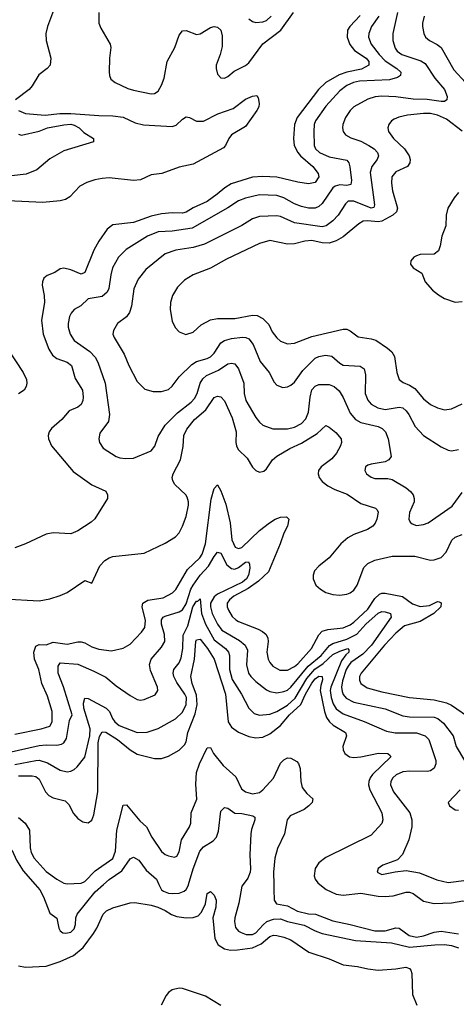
# Model space of a CAD drawing. Header units: inches. Extents: x 1308407 to 1441228, y 959628 to 1036311.
# Tile 655 of 656: x 1410578 to 1413077, y 1009314 to 1014949. Entities that reach past the tile are written whole.
import ezdxf

# ---------------------------------------------------------------- set-up
doc = ezdxf.new("R2010")
doc.units = ezdxf.units.IN
doc.header["$MEASUREMENT"] = 0
doc.layers.add('B4010', color=7, linetype='Continuous')
doc.layers.add('B4011', color=7, linetype='Continuous')

msp = doc.modelspace()

# ---------------------------------------------------------------- linework, layer by layer
at = {"layer": 'B4010', "color": 5}
for points, elevation in [([(1410570, 1009534.9), (1410610, 1009526), (1410730, 1009533.4), (1410810, 1009559.6), (1410886.6, 1009593.4), (1410941.4, 1009638.6), (1411000.4, 1009719.7), (1411020.2, 1009750), (1411055.6, 1009830), (1411075.1, 1009850), (1411110, 1009866.2), (1411210, 1009895.2), (1411236.3, 1009896.3), (1411330, 1009881.1), (1411368, 1009870), (1411410, 1009851), (1411447.3, 1009827.3), (1411476.5, 1009816.5), (1411530, 1009809), (1411570, 1009810.6), (1411598.7, 1009821.3), (1411619.3, 1009840.7), (1411640.9, 1009890), (1411651.5, 1009948.5), (1411670, 1009960.5), (1411690, 1009939.5), (1411701.8, 1009910), (1411699.8, 1009870), (1411683.8, 1009810), (1411695, 1009690), (1411714.3, 1009654.3), (1411750, 1009630.9), (1411784.7, 1009624.7), (1411825.3, 1009625.3), (1411910, 1009637.6), (1411959.9, 1009660.1), (1412010, 1009703), (1412030, 1009709.3), (1412050, 1009708.2), (1412090, 1009698.6), (1412130, 1009682.4), (1412232.6, 1009612.6), (1412350, 1009574.7), (1412430, 1009539.6), (1412511.5, 1009531.5), (1412570, 1009517.1), (1412630, 1009510.5), (1412730, 1009517.6), (1412787.3, 1009527.3), (1412810, 1009518.8), (1412817.3, 1009510), (1412822, 1009490), (1412826, 1009370), (1412850.8, 1009310)], 2540), ([(1410666.6, 1010000), (1410693.1, 1009970), (1410713.8, 1009930), (1410750, 1009836), (1410790, 1009808), (1410802, 1009750), (1410810, 1009734), (1410824.1, 1009724.1), (1410841.1, 1009721.1), (1410870, 1009727.3), (1410890, 1009745.8), (1410897.5, 1009770), (1410898.4, 1009810), (1410906.3, 1009830), (1411010, 1009958.8), (1411057.7, 1010000)], 2560), ([(1411375.1, 1010000), (1411390, 1009970.2), (1411401.7, 1009961.7), (1411430, 1009950.1), (1411451.7, 1009948.3), (1411490, 1009950.6), (1411518.9, 1009961.1), (1411530, 1009971.1), (1411543.6, 1009996.4), (1411544.6, 1010000)], 2560), ([(1411856.6, 1010000), (1411849.2, 1009990), (1411832.8, 1009892.8), (1411809.4, 1009810), (1411807.5, 1009787.5), (1411813.1, 1009753.1), (1411830, 1009733.6), (1411844.9, 1009724.9), (1411874.2, 1009714.2), (1411910, 1009714.1), (1411930, 1009723.8), (1411970.6, 1009769.4), (1411992.8, 1009787.2), (1412030, 1009800.8), (1412070, 1009802.6), (1412110, 1009788.7), (1412206.8, 1009766.8), (1412270, 1009733.8), (1412310, 1009719.5), (1412499.1, 1009679.1), (1412706.9, 1009666.9), (1412810, 1009641.7), (1412954.2, 1009654.2), (1413010, 1009655.7), (1413050, 1009651.6), (1413090, 1009637.6)], 2560), ([(1412031.9, 1010000), (1412032.1, 1009972.1), (1412035.3, 1009910), (1412048.2, 1009890), (1412110, 1009878.1), (1412167, 1009847), (1412230, 1009832.5), (1412271.8, 1009830), (1412370, 1009791.1), (1412470, 1009771.4), (1412610, 1009734.3), (1412670, 1009734.1), (1412730, 1009752.3), (1412749.6, 1009749.6), (1412807.7, 1009707.7), (1412850, 1009699.3), (1412890, 1009706.3), (1412950, 1009727.7), (1412990, 1009732.8), (1413090, 1009717.9)], 2580), ([(1412296.1, 1010000), (1412331.3, 1009971.3), (1412390, 1009944.3), (1412430, 1009939.6), (1412530, 1009949.6), (1412630, 1009932.2), (1412670, 1009930.6), (1412715.1, 1009935.1), (1412790, 1009955.1), (1412810, 1009955.9), (1412830, 1009948.4), (1412890, 1009905.4), (1412950, 1009891.4), (1413050, 1009894.7), (1413114.3, 1009905.7), (1413230, 1009897), (1413270, 1009903.5), (1413332, 1009950), (1413346.8, 1009970), (1413354.2, 1009990), (1413354.3, 1010000)], 2620), ([(1411730, 1009306.5), (1411641, 1009361), (1411510, 1009404.8), (1411490, 1009407.1), (1411450, 1009397.7), (1411430, 1009382.6), (1411415.6, 1009364.4), (1411387.9, 1009310)], 2540)]:
    msp.add_lwpolyline(points, dxfattribs=dict(at, elevation=elevation))
at = {"layer": 'B4011', "color": 5}
for points, elevation in [([(1410788.7, 1015048.7), (1410736.8, 1014910), (1410727.4, 1014870), (1410728.7, 1014830), (1410755.5, 1014730), (1410751.4, 1014690), (1410734.9, 1014670), (1410686.9, 1014633.1), (1410649.5, 1014570.5), (1410631.5, 1014550), (1410554.4, 1014490)], 2680), ([(1411030.2, 1014990), (1411030.2, 1014930.2), (1411041.3, 1014901.3), (1411095, 1014810), (1411098.8, 1014790), (1411091.4, 1014728.6), (1411090.2, 1014650.2), (1411091.4, 1014630), (1411099.5, 1014610), (1411124.9, 1014590), (1411196.5, 1014556.5), (1411230, 1014545.5), (1411330, 1014525.2), (1411350, 1014526.7), (1411370, 1014541.1), (1411390, 1014574), (1411404.7, 1014615.3), (1411421.2, 1014710), (1411466.5, 1014790), (1411490, 1014861.3), (1411510, 1014885.5), (1411530, 1014887.2), (1411590, 1014864.8), (1411610, 1014869.4), (1411670, 1014904), (1411690, 1014910.3), (1411710, 1014906.7), (1411728.4, 1014890), (1411737.5, 1014857.5), (1411735.9, 1014795.9), (1411725.9, 1014750), (1411703.2, 1014690), (1411701.8, 1014670), (1411710, 1014637.3), (1411730, 1014616.4), (1411750, 1014615.3), (1411770, 1014623.6), (1411805, 1014655), (1411870, 1014686.7), (1411890, 1014703.5), (1411969.1, 1014810.9), (1412072.4, 1014890), (1412144.3, 1014990)], 2720), ([(1412741, 1014990), (1412714.3, 1014870), (1412714.3, 1014830), (1412726.9, 1014786.9), (1412737.7, 1014770), (1412765, 1014750), (1412874.6, 1014714.6), (1412898.7, 1014698.7), (1412954.9, 1014614.9), (1413009.2, 1014550), (1413025, 1014510), (1413022, 1014490), (1413010, 1014482), (1412990, 1014480.6), (1412910, 1014493), (1412830, 1014494.7), (1412730, 1014508.9), (1412650, 1014511), (1412612.5, 1014507.5), (1412570, 1014494.8), (1412490.3, 1014450), (1412469.2, 1014430), (1412442.2, 1014390), (1412428.2, 1014350), (1412426.2, 1014330), (1412429.1, 1014310), (1412442.6, 1014290), (1412473.5, 1014273.5), (1412530, 1014254.8), (1412576.5, 1014230), (1412606.2, 1014210), (1412625.4, 1014190), (1412632.2, 1014170), (1412624.5, 1014150), (1412593.1, 1014110), (1412584.8, 1014075.2), (1412609.2, 1013890.8), (1412605.8, 1013874.1), (1412590, 1013869.9), (1412490, 1013911.1), (1412458.7, 1013910), (1412443.5, 1013896.5), (1412400.5, 1013830), (1412370, 1013797.5), (1412332.6, 1013770), (1412310, 1013764.8), (1412150, 1013787.3), (1412070, 1013822.5), (1412050, 1013826), (1411950, 1013823.4), (1411910, 1013809.8), (1411850, 1013771.3), (1411635, 1013665), (1411570, 1013645.9), (1411470.6, 1013630), (1411410.8, 1013609.2), (1411300.3, 1013519.7), (1411255.2, 1013464.8), (1411231.1, 1013410), (1411217.2, 1013310), (1411205.9, 1013274.1), (1411190, 1013249.7), (1411137.6, 1013210), (1411114, 1013170), (1411110.3, 1013150), (1411118.3, 1013130), (1411175.7, 1013035.7), (1411202.2, 1012970), (1411250, 1012878.4), (1411294.7, 1012834.7), (1411341.6, 1012821.6), (1411390, 1012821.3), (1411430, 1012833.8), (1411450, 1012852), (1411490, 1012906.2), (1411563.3, 1012976.8), (1411590, 1012993.9), (1411650, 1013010.1), (1411670, 1013020.1), (1411690, 1013040.2), (1411730, 1013099.5), (1411750, 1013112.8), (1411790, 1013124.4), (1411853.1, 1013133.1), (1411871.4, 1013131.4), (1411890, 1013122.2), (1411914.8, 1013090), (1411953.9, 1012993.9), (1412005, 1012930), (1412034.5, 1012874.5), (1412050, 1012857), (1412084.4, 1012844.4), (1412110, 1012847.6), (1412130, 1012856.9), (1412150, 1012875.6), (1412198.1, 1012941.9), (1412268.2, 1013011.8), (1412290, 1013021.5), (1412328.8, 1013028.8), (1412363.6, 1013023.6), (1412410, 1012983.8), (1412430, 1012972.6), (1412525.8, 1012965.8), (1412550, 1012952), (1412557.4, 1012917.4), (1412555.5, 1012810), (1412570, 1012771.7), (1412589.2, 1012749.2), (1412628.3, 1012728.3), (1412670, 1012718.1), (1412750, 1012732), (1412770, 1012727.8), (1412790, 1012711.1), (1412805, 1012690), (1412841.9, 1012621.9), (1412889.5, 1012569.5), (1412990, 1012504.2), (1413030, 1012484.9), (1413050, 1012481.1), (1413090, 1012488.9)], 2760), ([(1412526.1, 1014973.9), (1412467.2, 1014910), (1412455, 1014890), (1412452, 1014850), (1412466.7, 1014806.8), (1412493.8, 1014773.8), (1412561.3, 1014730), (1412576.4, 1014710), (1412576.3, 1014690), (1412534.6, 1014665.4), (1412450, 1014648.4), (1412406.6, 1014633.4), (1412330.8, 1014590), (1412289, 1014550), (1412165.9, 1014390), (1412151.1, 1014350), (1412144.4, 1014270), (1412148.5, 1014230), (1412168.9, 1014190), (1412185.9, 1014170), (1412256.1, 1014110), (1412285.8, 1014070), (1412290.3, 1014050), (1412270, 1014018.4), (1412230, 1014009.8), (1412170, 1014019), (1412050, 1014047.7), (1411970, 1014052.6), (1411910, 1014047.8), (1411789.1, 1014010), (1411752, 1013988), (1411708.4, 1013950), (1411650, 1013909.3), (1411570, 1013872.6), (1411530, 1013847.4), (1411510, 1013841.8), (1411450, 1013844.9), (1411390, 1013838.1), (1411330, 1013825), (1411230, 1013788.8), (1411110, 1013776), (1411078.2, 1013750), (1411030, 1013682.2), (1411002.8, 1013630), (1410950, 1013502.4), (1410930, 1013492.4), (1410870, 1013517.6), (1410830, 1013527.1), (1410810, 1013523), (1410778, 1013502), (1410734.5, 1013485.5), (1410715.8, 1013470), (1410707.4, 1013450), (1410706.5, 1013430), (1410717.7, 1013370), (1410719, 1013330), (1410702.8, 1013230), (1410712.1, 1013150), (1410744.3, 1013064.3), (1410765.6, 1013030), (1410790.6, 1013010.6), (1410850.3, 1012990), (1410874, 1012970), (1410895.7, 1012895.7), (1410936.3, 1012830), (1410941.4, 1012790), (1410939.4, 1012770), (1410930, 1012747.6), (1410910, 1012732.4), (1410861.5, 1012710), (1410819.5, 1012660.5), (1410760.3, 1012610), (1410746, 1012590), (1410741.1, 1012570), (1410742.6, 1012550), (1410760.3, 1012510), (1410883.1, 1012363.1), (1410990, 1012288.1), (1411070.2, 1012250.2), (1411081.1, 1012230), (1411080.3, 1012210), (1411007.6, 1012092.4), (1410986.3, 1012073.7), (1410910, 1012024), (1410870, 1012007.6), (1410770, 1012012.5), (1410730, 1012005.5), (1410610, 1011949), (1410550, 1011926.1)], 2720), ([(1412634, 1014970), (1412591.9, 1014910), (1412575.9, 1014870), (1412574.6, 1014850), (1412588.9, 1014810), (1412634.5, 1014750), (1412670, 1014713.2), (1412736.9, 1014670), (1412759, 1014650), (1412758, 1014630), (1412740.5, 1014619.5), (1412695.2, 1014604.8), (1412522.5, 1014597.5), (1412489.1, 1014590), (1412450, 1014571.9), (1412410, 1014541.5), (1412330, 1014455.2), (1412270.8, 1014370), (1412263, 1014350), (1412260.8, 1014310), (1412263.7, 1014230), (1412271, 1014210), (1412293.4, 1014190), (1412350, 1014164.7), (1412450, 1014146.3), (1412462.2, 1014130), (1412467.5, 1014107.5), (1412478, 1014030), (1412473.6, 1014006.4), (1412450, 1014000.9), (1412410, 1014005.1), (1412382.9, 1013997.1), (1412370, 1013987.4), (1412310, 1013897.5), (1412290, 1013880.6), (1412270, 1013871.2), (1412230, 1013871), (1412190, 1013881), (1412150, 1013896.4), (1412090, 1013929.4), (1412050, 1013942.9), (1411950, 1013947.6), (1411870, 1013928.1), (1411830, 1013913.1), (1411770, 1013871.8), (1411564.4, 1013755.6), (1411450, 1013738.8), (1411370, 1013735), (1411310.2, 1013710), (1411186.7, 1013633.3), (1411142.4, 1013590), (1411109.4, 1013530), (1411099.1, 1013490), (1411088.3, 1013411.7), (1411078.4, 1013390), (1411050, 1013366), (1410970, 1013351.3), (1410928.5, 1013311.5), (1410889.4, 1013290.6), (1410872.6, 1013270), (1410863.5, 1013250), (1410854.7, 1013210), (1410855.6, 1013190), (1410866.7, 1013150), (1410890, 1013114), (1410979.2, 1013050), (1411010, 1013017.3), (1411025.2, 1012990), (1411066.4, 1012870), (1411091.1, 1012690), (1411086.3, 1012650), (1411036.5, 1012583.5), (1411031.3, 1012550), (1411033.6, 1012530), (1411056.3, 1012496.3), (1411130, 1012449), (1411150, 1012441.3), (1411182.8, 1012437.2), (1411230, 1012439.5), (1411330, 1012481.5), (1411351.7, 1012508.3), (1411370, 1012563.8), (1411411.3, 1012628.7), (1411480.3, 1012699.7), (1411558.7, 1012761.3), (1411578.1, 1012781.9), (1411593.7, 1012810), (1411610.4, 1012870), (1411625.3, 1012894.7), (1411647, 1012913), (1411715.7, 1012944.3), (1411770, 1012979.3), (1411790, 1012983.5), (1411810, 1012979), (1411830, 1012950.4), (1411859.8, 1012870), (1411863.2, 1012810), (1411872.4, 1012770), (1411930, 1012671.8), (1411950, 1012645.7), (1411970, 1012628.9), (1412027.6, 1012607.6), (1412110, 1012608.6), (1412150, 1012617.7), (1412190, 1012637.8), (1412215.1, 1012664.9), (1412230, 1012702.4), (1412239.5, 1012790), (1412250, 1012830.2), (1412270, 1012852.7), (1412290, 1012861.1), (1412350, 1012861), (1412378, 1012850), (1412405.6, 1012825.6), (1412430, 1012787.2), (1412470, 1012697.8), (1412500.7, 1012660.7), (1412530, 1012643.8), (1412630, 1012620.9), (1412653.1, 1012610), (1412672.3, 1012590), (1412686.5, 1012550), (1412704.4, 1012450), (1412690.5, 1012430), (1412670, 1012418), (1412590, 1012406.3), (1412570, 1012399.6), (1412558, 1012390), (1412552.7, 1012370), (1412562.4, 1012350), (1412590, 1012330.4), (1412610, 1012324.4), (1412684.1, 1012324.1), (1412710, 1012317.8), (1412790.1, 1012270.1), (1412815.3, 1012250), (1412830.3, 1012230), (1412836.5, 1012210), (1412834.9, 1012190), (1412810, 1012129), (1412806, 1012090), (1412813.4, 1012073.4), (1412823.8, 1012063.8), (1412850, 1012055.3), (1412890, 1012059.6), (1412916.2, 1012070), (1413054.1, 1012165.9), (1413110, 1012243.6)], 2740), ([(1411890, 1014954.6), (1411910, 1014938.9), (1411930, 1014932.9), (1411970, 1014937.3), (1411990, 1014944.9), (1412018, 1014970)], 2740), ([(1412892.8, 1014970), (1412883.2, 1014930), (1412884, 1014910), (1412890.3, 1014870), (1412901.1, 1014850), (1412924.4, 1014830), (1412967.2, 1014807.2), (1412989.5, 1014789.5), (1413062.2, 1014662.2), (1413130.5, 1014590.5)], 2780), ([(1410571.6, 1014430), (1410610, 1014413.4), (1410723.3, 1014403.3), (1410807.1, 1014412.9), (1410870, 1014413.5), (1411030, 1014400.9), (1411110, 1014399.7), (1411170, 1014392.1), (1411239.2, 1014359.2), (1411287.2, 1014347.2), (1411450, 1014337.6), (1411474, 1014346), (1411510, 1014380.5), (1411530, 1014393.5), (1411550, 1014389.5), (1411590, 1014369.1), (1411630.7, 1014369.3), (1411711.6, 1014410), (1411799.6, 1014440.4), (1411870, 1014493.7), (1411911.2, 1014511.2), (1411935.4, 1014515.4), (1411942.8, 1014502.8), (1411948.4, 1014470), (1411946.7, 1014450), (1411934.6, 1014430), (1411870, 1014337.6), (1411790, 1014289.7), (1411774.9, 1014270), (1411756.1, 1014230), (1411743.4, 1014216.6), (1411570, 1014123.1), (1411490, 1014106), (1411390.7, 1014070), (1411330, 1014060.7), (1411270, 1014033.3), (1411230, 1014029.1), (1411090, 1014043.8), (1411050, 1014041.4), (1411007.6, 1014032.4), (1410962.8, 1014017.2), (1410922.6, 1013997.4), (1410865.1, 1013934.9), (1410839.8, 1013920.2), (1410810, 1013911.8), (1410710, 1013903), (1410510, 1013913.3)], 2680), ([(1413110, 1014312.3), (1413020, 1014380), (1412970, 1014402.4), (1412930, 1014412.9), (1412890, 1014412.8), (1412797.5, 1014402.5), (1412748.4, 1014391.6), (1412720.4, 1014379.6), (1412705.7, 1014370), (1412690.2, 1014350), (1412685.8, 1014330), (1412689.2, 1014310), (1412716.9, 1014270), (1412780.2, 1014210), (1412807, 1014170), (1412813.2, 1014150), (1412811.8, 1014130), (1412797.3, 1014110), (1412730, 1014078), (1412708, 1014050), (1412706.1, 1014013.9), (1412711.3, 1013970), (1412740.7, 1013870), (1412735.5, 1013850), (1412714.1, 1013830), (1412650, 1013796.9), (1412630, 1013793.4), (1412570, 1013799), (1412543.6, 1013796.4), (1412518.7, 1013781.3), (1412430, 1013706.2), (1412390, 1013684), (1412350, 1013671), (1412310, 1013671.6), (1412250, 1013686.1), (1412210, 1013682.5), (1412150, 1013666.1), (1412110, 1013664.9), (1412010, 1013685.8), (1411950, 1013669), (1411761.8, 1013578.2), (1411670, 1013528.1), (1411570, 1013488.4), (1411522, 1013458), (1411481.8, 1013418.1), (1411452.9, 1013370), (1411441.1, 1013330), (1411439.5, 1013290), (1411450, 1013224.7), (1411467.5, 1013187.5), (1411490, 1013162.4), (1411528.2, 1013148.2), (1411570, 1013160.2), (1411616.2, 1013203.8), (1411670, 1013232.2), (1411710, 1013239.3), (1411810, 1013240.1), (1411910, 1013259), (1411936.7, 1013256.7), (1411970, 1013239.5), (1412004.1, 1013204.1), (1412023.8, 1013163.8), (1412050, 1013128.9), (1412070, 1013109), (1412110, 1013093.4), (1412150, 1013098.2), (1412250, 1013136.6), (1412430, 1013178.8), (1412450, 1013178.6), (1412470, 1013169), (1412515.2, 1013135.2), (1412590, 1013123.8), (1412615.7, 1013115.7), (1412683.1, 1013070), (1412707.9, 1013047.9), (1412722.5, 1013022.5), (1412736.9, 1012930), (1412750.4, 1012890), (1412772.7, 1012872.7), (1412810, 1012857.8), (1412839.1, 1012839.1), (1412890, 1012779.7), (1412930, 1012746.5), (1412970, 1012727.3), (1413010, 1012717.2), (1413050, 1012722.2), (1413110, 1012751)], 2780), ([(1410570, 1014294.7), (1410588.2, 1014288.2), (1410688.9, 1014311.1), (1410737, 1014330), (1410830, 1014348.2), (1410870, 1014351.1), (1410890, 1014346.7), (1410918.7, 1014330), (1410944, 1014304), (1411000.7, 1014270), (1411001, 1014250), (1410830, 1014198), (1410750, 1014153), (1410674.9, 1014090), (1410614, 1014066), (1410530, 1014056)], 2660), ([(1413090, 1013961.3), (1413064.9, 1013930), (1413028.4, 1013871.6), (1413019.6, 1013830), (1413016.5, 1013770), (1412993.2, 1013710), (1412984.5, 1013655.5), (1412974.3, 1013625.7), (1412950, 1013608.2), (1412870, 1013606.3), (1412850, 1013598.7), (1412834, 1013590), (1412817.3, 1013570), (1412814, 1013550), (1412830.8, 1013530), (1412878.9, 1013498.9), (1412899.1, 1013450), (1412940.5, 1013400.5), (1412974.4, 1013374.4), (1413010, 1013354.6), (1413070, 1013333.1), (1413110, 1013336.5)], 2820), ([(1410506.1, 1013070), (1410597.1, 1012930), (1410616.1, 1012890), (1410619, 1012870), (1410614.7, 1012850), (1410602.4, 1012830), (1410571, 1012809)], 2680), ([(1410485.7, 1011634.3), (1410690, 1011623.5), (1410750, 1011634.6), (1410810, 1011653.2), (1410850, 1011671.8), (1410950, 1011740.3), (1410990, 1011724.9), (1411037, 1011823), (1411065.6, 1011854.4), (1411090, 1011869.3), (1411110, 1011876.5), (1411290, 1011896.9), (1411410, 1011952.6), (1411469.9, 1011990.1), (1411490, 1012012.4), (1411509.9, 1012050), (1411530, 1012106.3), (1411543.9, 1012170), (1411544.3, 1012190), (1411536.9, 1012216.9), (1411528.4, 1012230), (1411465.2, 1012290), (1411454.5, 1012310), (1411451.4, 1012330), (1411456.5, 1012350), (1411497.6, 1012430), (1411514, 1012506), (1411517.1, 1012570), (1411533.7, 1012606.3), (1411578.8, 1012661.2), (1411643.7, 1012716.3), (1411690, 1012786.9), (1411710, 1012794.4), (1411730, 1012790.2), (1411750, 1012768.8), (1411793.2, 1012670), (1411816.8, 1012590), (1411815.8, 1012530), (1411818.3, 1012510), (1411827.4, 1012490), (1411879.6, 1012439.6), (1411910, 1012387.6), (1411930, 1012368.9), (1411950, 1012358.9), (1411974.7, 1012365.3), (1411990, 1012379.5), (1412025.3, 1012430), (1412049.1, 1012450.9), (1412123.9, 1012496.1), (1412190, 1012525.3), (1412279.7, 1012580.3), (1412330, 1012626.5), (1412350, 1012616.5), (1412387.1, 1012587.1), (1412418.5, 1012550), (1412420.2, 1012530), (1412413.8, 1012510), (1412391.9, 1012468.1), (1412364, 1012436), (1412303.2, 1012390), (1412288.3, 1012370), (1412285.3, 1012350), (1412292, 1012330), (1412310, 1012306.4), (1412342, 1012282), (1412381.4, 1012261.4), (1412453.2, 1012233.2), (1412530, 1012181.3), (1412613.7, 1012153.7), (1412624.2, 1012144.2), (1412630.2, 1012130), (1412622.7, 1012090), (1412612.6, 1012067.4), (1412598.6, 1012050), (1412568.5, 1012031.5), (1412490, 1012003.4), (1412455.2, 1011984.8), (1412415.3, 1011950), (1412350.1, 1011869.9), (1412290, 1011822.7), (1412265.8, 1011794.3), (1412257.8, 1011770), (1412258.2, 1011750), (1412273.8, 1011713.9), (1412299.5, 1011690), (1412330, 1011672), (1412370, 1011658.9), (1412410, 1011656.6), (1412450, 1011662.4), (1412470, 1011669.6), (1412490, 1011685), (1412510, 1011714), (1412546.7, 1011813.3), (1412570, 1011836.3), (1412610, 1011855.5), (1412710, 1011879.5), (1412839.5, 1011879.5), (1412930, 1011856.5), (1412950, 1011857.1), (1412990, 1011872), (1413018.5, 1011901.5), (1413050.8, 1011970), (1413070, 1011987.5), (1413110, 1012002.5)], 2720), ([(1410550, 1010860.4), (1410700.7, 1010890), (1410750, 1010906.7), (1410763.4, 1010930), (1410763.9, 1010990), (1410737.3, 1011077.3), (1410704, 1011150), (1410686.5, 1011230), (1410662, 1011290), (1410658, 1011330), (1410670, 1011364.4), (1410690, 1011373.4), (1410730, 1011371.3), (1410770, 1011386.1), (1410850, 1011375.3), (1410910, 1011388.9), (1410930, 1011388.9), (1410950, 1011383), (1410990, 1011360.1), (1411030, 1011346.7), (1411103.7, 1011336.3), (1411170, 1011351.8), (1411210, 1011376.2), (1411275.9, 1011444.1), (1411294.4, 1011470), (1411298.2, 1011510), (1411279.5, 1011590), (1411283.1, 1011610), (1411311.9, 1011628.1), (1411398.5, 1011641.5), (1411451.6, 1011670), (1411471, 1011689), (1411537.8, 1011802.2), (1411608.8, 1011870), (1411622.8, 1011890), (1411641, 1011950), (1411674, 1012206), (1411690, 1012266.4), (1411710, 1012286.4), (1411730, 1012253.7), (1411756.8, 1012176.8), (1411781.6, 1012070), (1411792.1, 1011972.1), (1411811.8, 1011930), (1411830, 1011922.8), (1411850, 1011928.6), (1411950, 1012025.1), (1412006.8, 1012070), (1412040.3, 1012090), (1412070, 1012101.3), (1412104.9, 1012104.9), (1412118.5, 1012090), (1412110.2, 1012050), (1412090.1, 1012009.9), (1412069.5, 1011950), (1412001.3, 1011790), (1411944.6, 1011735.4), (1411885.8, 1011694.2), (1411803.9, 1011650), (1411778.4, 1011630), (1411766.1, 1011610), (1411766.1, 1011590), (1411773.6, 1011570), (1411794.4, 1011534.4), (1411814, 1011514), (1411830, 1011504.2), (1411942, 1011462), (1411968.1, 1011448.1), (1411989.2, 1011430), (1411998.8, 1011410), (1412000.6, 1011390), (1411991.6, 1011330), (1411999.4, 1011290), (1412009.6, 1011269.6), (1412026.9, 1011250), (1412067.5, 1011227.5), (1412110, 1011226.7), (1412150, 1011246.7), (1412170, 1011263), (1412248.2, 1011350), (1412290.3, 1011429.7), (1412309.9, 1011450.1), (1412341, 1011459), (1412430, 1011469.3), (1412470, 1011486.6), (1412490, 1011501), (1412570, 1011575.6), (1412610, 1011637.4), (1412637.5, 1011662.5), (1412650, 1011667.5), (1412670, 1011667.5), (1412768.7, 1011648.7), (1412826.4, 1011606.4), (1412870, 1011591.8), (1412923.5, 1011596.5), (1412970, 1011619.6), (1412978.4, 1011618.4), (1412991.2, 1011611.2), (1412988.5, 1011590), (1412949.1, 1011550), (1412870, 1011505.7), (1412780.4, 1011479.6), (1412730, 1011438.9), (1412665.2, 1011370), (1412531.5, 1011210), (1412522.8, 1011190), (1412522, 1011170), (1412530.2, 1011150), (1412566.3, 1011126.3), (1412650, 1011102.4), (1412810, 1011069.6), (1412950, 1011057.4), (1413020.4, 1011040.4), (1413050, 1011026.3), (1413166.8, 1010946.8)], 2680), ([(1410450, 1010742.3), (1410690, 1010795.3), (1410730, 1010799.4), (1410790, 1010797.8), (1410816.9, 1010803.1), (1410830, 1010810.2), (1410844.9, 1010835.1), (1410862.1, 1010937.9), (1410878, 1010970), (1410828.4, 1011131.6), (1410798.8, 1011210), (1410797.5, 1011250), (1410810, 1011269.2), (1410910, 1011260.9), (1411001.5, 1011221.5), (1411070, 1011186.4), (1411130, 1011136.5), (1411210, 1011080.8), (1411250, 1011059.5), (1411270, 1011055.3), (1411290, 1011059.5), (1411353.8, 1011086.2), (1411368, 1011110), (1411366.2, 1011130), (1411325.6, 1011225.6), (1411321.1, 1011258.9), (1411331, 1011289), (1411390, 1011357.8), (1411407.6, 1011390), (1411407.2, 1011430), (1411389, 1011490), (1411390, 1011515.3), (1411399.3, 1011530), (1411410, 1011536.4), (1411490, 1011561.3), (1411510, 1011572.7), (1411530, 1011606.4), (1411557.8, 1011690), (1411570, 1011713.9), (1411609.9, 1011770), (1411658.6, 1011821.4), (1411690, 1011877.1), (1411710, 1011902.6), (1411730, 1011896.2), (1411762.9, 1011830), (1411790, 1011807.8), (1411810, 1011804.8), (1411830, 1011814), (1411870, 1011844.5), (1411886.6, 1011846.6), (1411893.9, 1011833.9), (1411894.8, 1011810), (1411887, 1011770), (1411875.3, 1011750), (1411852.2, 1011730), (1411710, 1011660.9), (1411690, 1011646.2), (1411670.7, 1011610), (1411670, 1011588.4), (1411679.9, 1011550), (1411710, 1011489.4), (1411734.7, 1011454.7), (1411835.7, 1011395.7), (1411868.7, 1011370), (1411881.3, 1011341.3), (1411876.8, 1011256.8), (1411888.1, 1011210), (1411900.9, 1011190), (1411930, 1011161.4), (1411990, 1011114.5), (1412010, 1011104), (1412050, 1011096.6), (1412090, 1011104.2), (1412110, 1011112.9), (1412130, 1011129.6), (1412229.8, 1011250.2), (1412303, 1011310), (1412351.4, 1011368.6), (1412370, 1011380.1), (1412450, 1011404.6), (1412507, 1011433), (1412558.6, 1011490), (1412630, 1011553.6), (1412650, 1011562), (1412670, 1011560.4), (1412700.3, 1011550), (1412704.5, 1011530), (1412591.1, 1011370), (1412541, 1011319), (1412472.5, 1011270), (1412457.8, 1011250), (1412446.9, 1011230), (1412425.2, 1011165.2), (1412420.3, 1011130), (1412424.1, 1011104.1), (1412430, 1011087.7), (1412447, 1011067), (1412490, 1011044.3), (1412670, 1011004.6), (1412770, 1010964.6), (1412810, 1010959.6), (1412950, 1010957.5), (1412970.5, 1010950.5), (1413003.5, 1010923.5), (1413058.4, 1010850), (1413076.3, 1010790), (1413123.2, 1010710)], 2660), ([(1410550, 1010685.8), (1410669.6, 1010710.4), (1410690, 1010710.9), (1410736.3, 1010696.3), (1410810, 1010654.2), (1410850, 1010645.2), (1410870, 1010648), (1410890, 1010657.3), (1410906.7, 1010673.2), (1410950, 1010728.8), (1410978.3, 1010850), (1410981, 1010890), (1410944.4, 1011010), (1410942.5, 1011037.4), (1410950, 1011066.7), (1410970, 1011063.9), (1411072.2, 1011010), (1411092.3, 1010990), (1411108.5, 1010950), (1411122.2, 1010930), (1411147.8, 1010910), (1411250, 1010869.6), (1411307.6, 1010872.4), (1411370, 1010893.2), (1411470, 1010947.5), (1411510, 1010985.4), (1411530.7, 1011030), (1411532.2, 1011070), (1411523.2, 1011090), (1411477, 1011156.9), (1411460.4, 1011190), (1411456.2, 1011210), (1411460.5, 1011230), (1411491, 1011269), (1411502.2, 1011297.8), (1411511.6, 1011350), (1411512.6, 1011427.4), (1411540.5, 1011479.5), (1411569, 1011590), (1411590, 1011621.6), (1411598, 1011622), (1411610, 1011634.8), (1411618.6, 1011550), (1411641, 1011490), (1411690, 1011399.9), (1411756.3, 1011350), (1411773.8, 1011330), (1411778.5, 1011310), (1411778.9, 1011230), (1411793.3, 1011173.3), (1411848.3, 1011090), (1411889.5, 1011009.5), (1411919.4, 1010979.4), (1411950, 1010968.7), (1412010, 1010975.4), (1412050, 1010989.1), (1412110, 1011026.9), (1412154.6, 1011065.4), (1412221, 1011179), (1412267.5, 1011232.5), (1412314.6, 1011265.4), (1412370, 1011317), (1412410, 1011336.2), (1412456, 1011350), (1412462, 1011342), (1412461.2, 1011330), (1412445, 1011315.1), (1412420.4, 1011279.5), (1412358.5, 1011130), (1412355.7, 1011110), (1412361, 1011070), (1412373, 1011033), (1412390, 1011005.1), (1412430, 1010976), (1412550, 1010933.3), (1412677.1, 1010877.1), (1412727.8, 1010867.8), (1412850, 1010868.4), (1412898.9, 1010850), (1412919.7, 1010830), (1412960.2, 1010710), (1412959.8, 1010690), (1412950, 1010665.1), (1412930, 1010650.7), (1412910, 1010646.2), (1412810.6, 1010649.4), (1412770, 1010644), (1412732.6, 1010627.4), (1412714, 1010610), (1412701.6, 1010590), (1412699.7, 1010570), (1412717.7, 1010530), (1412810.2, 1010410), (1412822.6, 1010370), (1412822, 1010330), (1412804.5, 1010255.5), (1412769.3, 1010170.7), (1412740, 1010140.1), (1412656.3, 1010110), (1412630, 1010091.5), (1412623.8, 1010070), (1412650, 1010057), (1412726.9, 1010073.1), (1412790, 1010080.7), (1412866, 1010066), (1412966.4, 1010026.4), (1413030, 1010012.1), (1413135, 1010025)], 2640), ([(1410570, 1010621.3), (1410650, 1010622.2), (1410670, 1010617.3), (1410690, 1010601.8), (1410725.9, 1010530), (1410743.9, 1010510), (1410770, 1010495.1), (1410838.2, 1010478.2), (1410858.1, 1010458.1), (1410885.8, 1010405.8), (1410910, 1010378), (1410938.9, 1010358.9), (1410970, 1010353.4), (1410990, 1010368.5), (1411001.4, 1010398.6), (1411025, 1010530), (1411027.3, 1010810), (1411033.6, 1010846.4), (1411050, 1010873.9), (1411070, 1010871.2), (1411138.1, 1010830), (1411210, 1010770.8), (1411250, 1010746.1), (1411350, 1010721.1), (1411390, 1010721.2), (1411430, 1010734), (1411490, 1010768.7), (1411521.5, 1010798.5), (1411530, 1010817.1), (1411539.3, 1010870), (1411582.5, 1010977.5), (1411594.1, 1011030), (1411590, 1011083.9), (1411564.5, 1011150), (1411557.6, 1011190), (1411578.3, 1011290), (1411586.2, 1011390), (1411590, 1011400.2), (1411610, 1011404.1), (1411653.5, 1011350), (1411691.6, 1011290), (1411756.1, 1011090), (1411771.8, 1010930), (1411790, 1010900.9), (1411830, 1010871.5), (1411890, 1010846.9), (1411930, 1010838.8), (1411970, 1010843.9), (1412010, 1010862.3), (1412070, 1010909.1), (1412122.7, 1010970), (1412187.4, 1011030), (1412213.9, 1011090), (1412250, 1011152.3), (1412270, 1011176.7), (1412290, 1011191.3), (1412310, 1011190.2), (1412310.6, 1011170.6), (1412300.7, 1011139.3), (1412298.5, 1011110), (1412321.7, 1010990), (1412334.8, 1010954.8), (1412350.4, 1010930.4), (1412371.4, 1010911.4), (1412441.8, 1010870), (1412447.5, 1010850), (1412427.2, 1010790), (1412428.5, 1010770), (1412438.3, 1010750), (1412466, 1010730), (1412490, 1010726), (1412530, 1010730.1), (1412631.7, 1010751.7), (1412684.7, 1010750), (1412698.7, 1010738.7), (1412703.1, 1010730), (1412596.9, 1010630), (1412583.4, 1010610), (1412576.7, 1010590), (1412575.2, 1010570), (1412582.6, 1010542.6), (1412651.5, 1010410), (1412657.1, 1010370), (1412650, 1010349.7), (1412590, 1010283.1), (1412330, 1010154.2), (1412290, 1010123.8), (1412268.2, 1010091.8), (1412262.5, 1010050), (1412268.2, 1010030), (1412283.8, 1010010), (1412296.1, 1010000)], 2620), ([(1410570, 1010383), (1410609.2, 1010350), (1410634.3, 1010310), (1410636.8, 1010210), (1410643.2, 1010183.2), (1410660.1, 1010150), (1410730, 1010074.1), (1410790, 1010030.1), (1410830, 1010007.7), (1410850, 1010004.4), (1410930, 1010006.8), (1410950, 1010017.3), (1411010, 1010078), (1411111.8, 1010148.2), (1411125.3, 1010190), (1411133.9, 1010310), (1411170, 1010454.4), (1411190, 1010456.1), (1411265.1, 1010365.1), (1411303.6, 1010330), (1411333.8, 1010270), (1411390, 1010188.9), (1411410, 1010171.5), (1411430, 1010163.2), (1411463.1, 1010156.9), (1411477.5, 1010162.5), (1411490, 1010186.8), (1411504.5, 1010255.5), (1411549.8, 1010330), (1411556.8, 1010350), (1411558.7, 1010410), (1411591.5, 1010488.5), (1411585.1, 1010574.9), (1411590, 1010640.4), (1411607.5, 1010690), (1411650, 1010782.7), (1411670, 1010784.6), (1411687.4, 1010750), (1411741.5, 1010681.5), (1411815.4, 1010615.4), (1411846.8, 1010546.8), (1411870, 1010529.6), (1411910, 1010519.6), (1411950, 1010527.2), (1411970, 1010541.2), (1412030.7, 1010609.3), (1412070, 1010694), (1412090, 1010713.7), (1412110, 1010724.6), (1412130, 1010723), (1412164.7, 1010704.7), (1412173.3, 1010693.3), (1412183.6, 1010663.6), (1412186.2, 1010590), (1412195.6, 1010555.6), (1412221, 1010521), (1412256.4, 1010490), (1412252.2, 1010470), (1412233.7, 1010450), (1412206.7, 1010430), (1412126.9, 1010393.1), (1412109.1, 1010370), (1412093.8, 1010290), (1412053.8, 1010206.2), (1412038.3, 1010150), (1412031.4, 1010070), (1412031.9, 1010000)], 2580), ([(1413098.9, 1010541.1), (1413030.8, 1010470), (1413038.8, 1010450), (1413070, 1010427.7), (1413090, 1010425.5)], 2660), ([(1411544.6, 1010000), (1411570, 1010088.9), (1411609.3, 1010190.7), (1411630, 1010215.5), (1411685.1, 1010250), (1411704.7, 1010270), (1411715.5, 1010304.5), (1411730, 1010419.3), (1411750, 1010441.1), (1411770, 1010437.3), (1411810, 1010408.4), (1411850, 1010406), (1411912.9, 1010392.9), (1411924.5, 1010384.5), (1411924.2, 1010370), (1411904.7, 1010315.3), (1411900.7, 1010290), (1411894.8, 1010170), (1411899.4, 1010090), (1411896.1, 1010070), (1411883.6, 1010036.4), (1411856.6, 1010000)], 2560), ([(1410000, 1010298.9), (1410008.2, 1010288.2), (1410053.7, 1010253.7), (1410110, 1010239.8), (1410210, 1010240.4), (1410370, 1010226.9), (1410466.8, 1010226.8), (1410512.9, 1010212.9), (1410534.5, 1010194.5), (1410559.3, 1010139.3), (1410597.8, 1010077.8), (1410666.6, 1010000)], 2560), ([(1411057.7, 1010000), (1411090, 1010027.8), (1411162.6, 1010077.4), (1411210, 1010147.4), (1411230, 1010156.5), (1411258.9, 1010139), (1411301.9, 1010081.9), (1411360.2, 1010030), (1411375.1, 1010000)], 2560)]:
    msp.add_lwpolyline(points, dxfattribs=dict(at, elevation=elevation))

doc.saveas('drawing.dxf')
